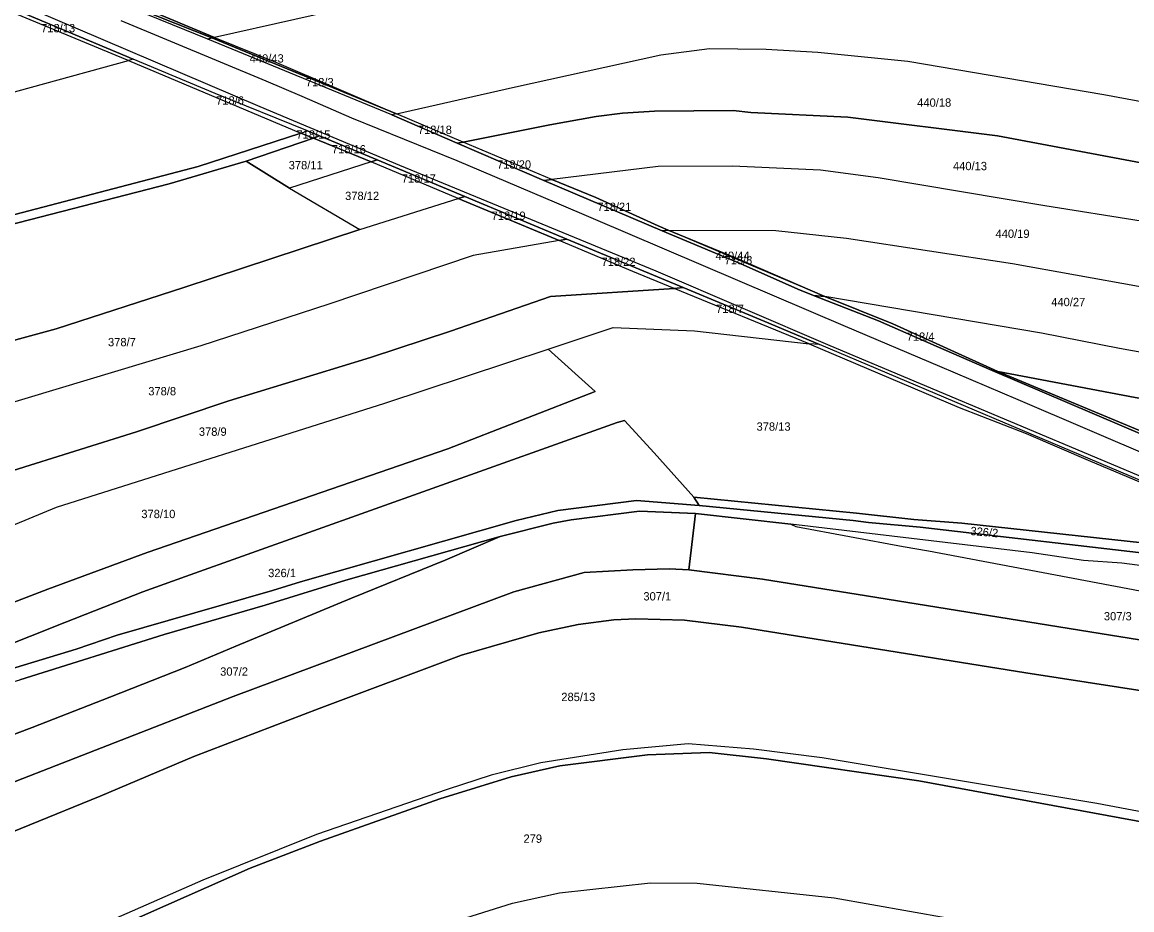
# Model space of a CAD drawing. Extents: x -629983 to -626385, y -1072828 to -1067897.
# Drawn here: x -628779.1 to -628378.9, y -1070963.6 to -1070643.4 of the extents above; entities that cross this region are included whole.
import ezdxf

# ---------------------------------------------------------------- set-up
doc = ezdxf.new("R2010")
doc.units = 0
for name, color, linetype in [('Parcela nároku', 7, 'Continuous'), ('Parcelní číslo', 7, 'Continuous'), ('Silnice ŘSD', 7, 'Continuous')]:
    doc.layers.add(name, color=color, linetype=linetype)

msp = doc.modelspace()

# ---------------------------------------------------------------- linework, layer by layer
at = {"layer": 'Parcela nároku'}
for points in [[(-628806.74, -1070625.37), (-628693.42, -1070673.79), (-628643.05, -1070694.92), (-628550.51, -1070733.05), (-628487.8, -1070759.97), (-628390.08, -1070801.2), (-628299.13, -1070839.37), (-628282.87, -1070845.37), (-628222.34, -1070857.83), (-628221.85, -1070854.1), (-628194.61, -1070856.11), (-628176.53, -1070856.34), (-628175.29, -1070861.2), (-628171.38, -1070861.19), (-628123.2, -1070856.79), (-628077, -1070851.61), (-628000.36, -1070842.17), (-628002.78, -1070841.25), (-627960.57, -1070836.87), (-627945.52, -1070835.28), (-627932.44, -1070834.08), (-627845.93, -1070825.43)], [(-628806.74, -1070625.37), (-628693.42, -1070673.79), (-628643.05, -1070694.92), (-628550.51, -1070733.05), (-628487.8, -1070759.97), (-628390.08, -1070801.2), (-628299.13, -1070839.37)], [(-628327.59, -1070812.45), (-628429.24, -1070769.05), (-628449.41, -1070760.29), (-628470.3, -1070751.1), (-628493.66, -1070741.95), (-628499.36, -1070739.65), (-628520.17, -1070730.5), (-628548.26, -1070718.62), (-628590.92, -1070700.47), (-628622.2, -1070687.07), (-628645.76, -1070676.82), (-628712.09, -1070649.57), (-628771.43, -1070625.39)], [(-628651.77, -1070635.89), (-628709.71, -1070648.87), (-628767.59, -1070624.69)], [(-628299.45, -1070841.11), (-628393.92, -1070800.99), (-628491.52, -1070759.67), (-628511.21, -1070751.35), (-628540.71, -1070739.13), (-628582.66, -1070721.63), (-628619.45, -1070706.29), (-628651.11, -1070693.09), (-628671.84, -1070684.45), (-628676.21, -1070682.63), (-628709.44, -1070669.12), (-628739.08, -1070656.78), (-628790.14, -1070635.22)], [(-628651.77, -1070635.89), (-628709.71, -1070648.87), (-628687.35, -1070657.95), (-628644.08, -1070676.46), (-628602.19, -1070666.96), (-628548.71, -1070655.21), (-628531.23, -1070652.93), (-628510.74, -1070653.19), (-628492.1, -1070654.2), (-628459.72, -1070657.48), (-628388.99, -1070669.47), (-628326.86, -1070680.98), (-628304.09, -1070684.71), (-628279.84, -1070688.5), (-628277.43, -1070675.4), (-628272.51, -1070647.92), (-628302.84, -1070643.17)], [(-628824.99, -1070869.05), (-628769.79, -1070847.9), (-628734.06, -1070834.69), (-628625.53, -1070797.34), (-628572.41, -1070776.59), (-628589.41, -1070761.29), (-628565.93, -1070753.5), (-628536.65, -1070754.78), (-628495.21, -1070759.45), (-628441.1, -1070782.41), (-628416.98, -1070791.82), (-628393.75, -1070801.73), (-628354.38, -1070818.31)], [(-628368.44, -1070831.88), (-628440.2, -1070824.12), (-628457.52, -1070822.75), (-628478.2, -1070820.5), (-628536.84, -1070814.78), (-628551.1, -1070798.69), (-628561.86, -1070787.13), (-628564.53, -1070787.76), (-628720.22, -1070843.38), (-628735.56, -1070848.89), (-628742.31, -1070851.58), (-628763.76, -1070859.99), (-628801, -1070874.72)], [(-628800.48, -1070881.99), (-628759.63, -1070869.53), (-628744.82, -1070864.54), (-628688.76, -1070848.35), (-628678.75, -1070845.24), (-628600.88, -1070823.21), (-628585.88, -1070819.54), (-628557.5, -1070815.95), (-628534.91, -1070817.69), (-628479.39, -1070823.18), (-628473.82, -1070823.92), (-628455.22, -1070825.61), (-628366.1, -1070835.92)], [(-628317.24, -1070847.05), (-628382.54, -1070838.49), (-628396.29, -1070837.55), (-628414.76, -1070834.87), (-628501.83, -1070824.52), (-628536.2, -1070820.59), (-628556.43, -1070819.76), (-628581.08, -1070822.95), (-628587.61, -1070824.1), (-628606.71, -1070828.98), (-628662.34, -1070844.64), (-628691.48, -1070853.66), (-628710.91, -1070859.4), (-628727.93, -1070864.31), (-628779.89, -1070880.64)], [(-628798.08, -1070923.62), (-628703.02, -1070886.58), (-628601.81, -1070848.84), (-628576.35, -1070841.88), (-628558.89, -1070840.95), (-628545.57, -1070840.54), (-628538.6, -1070840.92), (-628512.02, -1070844.32), (-628474.52, -1070850.34), (-628328.41, -1070873.88)], [(-628801.86, -1070943.23), (-628750.94, -1070922.6), (-628717.17, -1070908.29), (-628672, -1070890.97), (-628620.62, -1070871.76), (-628592.69, -1070863.67), (-628578.52, -1070860.69), (-628565.68, -1070858.98), (-628557.75, -1070858.62), (-628540.26, -1070859.1), (-628519.6, -1070861.6), (-628417.13, -1070878.06), (-628318.46, -1070893.37)], [(-628318.46, -1070893.37), (-628417.13, -1070878.06), (-628519.6, -1070861.6), (-628540.26, -1070859.1), (-628557.75, -1070858.62), (-628565.68, -1070858.98), (-628578.52, -1070860.69), (-628592.69, -1070863.67), (-628620.62, -1070871.76), (-628672, -1070890.97), (-628717.17, -1070908.29), (-628750.94, -1070922.6), (-628801.86, -1070943.23)], [(-628320.82, -1070938.58), (-628391.5, -1070925.19), (-628490.51, -1070908.74), (-628515.29, -1070905.61), (-628538.83, -1070903.72), (-628562.42, -1070905.84), (-628592.03, -1070910.52), (-628609.91, -1070914.99), (-628625.85, -1070920.13), (-628672.98, -1070936.41), (-628713.88, -1070952.86), (-628846.18, -1071010.81)], [(-628781.86, -1070986.24), (-628696.9, -1070948.55), (-628671.44, -1070938.84), (-628628.48, -1070923.55), (-628602.77, -1070915.65), (-628585.16, -1070911.63), (-628553.52, -1070907.62), (-628531.29, -1070906.78), (-628510.62, -1070909.12), (-628455.75, -1070917.07), (-628324.42, -1070941.18), (-628320.82, -1070938.58), (-628391.5, -1070925.19), (-628490.51, -1070908.74), (-628515.29, -1070905.61), (-628538.83, -1070903.72), (-628562.42, -1070905.84), (-628592.03, -1070910.52), (-628609.91, -1070914.99), (-628625.85, -1070920.13), (-628672.98, -1070936.41), (-628713.88, -1070952.86), (-628846.18, -1071010.81)], [(-628357.03, -1070964.86), (-628324.42, -1070941.18), (-628455.75, -1070917.07), (-628510.62, -1070909.12), (-628531.29, -1070906.78), (-628553.52, -1070907.62), (-628585.16, -1070911.63), (-628602.77, -1070915.65), (-628628.48, -1070923.55), (-628671.44, -1070938.84), (-628696.9, -1070948.55), (-628781.86, -1070986.24)], [(-628631.75, -1070970.42), (-628602.25, -1070961.21), (-628585.33, -1070957.45), (-628552.52, -1070953.88), (-628535.66, -1070954.01), (-628486.18, -1070959.2), (-628391.15, -1070976.04)], [(-628631.75, -1070970.42), (-628602.25, -1070961.21), (-628585.33, -1070957.45), (-628552.52, -1070953.88), (-628535.66, -1070954.01), (-628486.18, -1070959.2), (-628391.15, -1070976.04)]]:
    msp.add_lwpolyline(points, dxfattribs=at)
for points in [[(-628771.43, -1070625.39), (-628770.47, -1070625.28), (-628710.73, -1070649.1), (-628712.09, -1070649.57)], [(-628770.47, -1070625.28), (-628767.59, -1070624.69), (-628709.71, -1070648.87), (-628710.73, -1070649.1)], [(-628972.69, -1070680.79), (-629022.54, -1070696.84), (-629008.29, -1070713.3), (-628996.19, -1070728.53), (-628948.21, -1070713.55), (-628918.79, -1070705.29), (-628875.5, -1070693.93), (-628831.39, -1070682.06), (-628740.78, -1070657.25), (-628741.75, -1070656.84), (-628792.54, -1070635.8), (-628923.84, -1070667.59)], [(-628792.54, -1070635.8), (-628790.14, -1070635.22), (-628739.08, -1070656.78), (-628740.78, -1070657.25), (-628741.75, -1070656.84)], [(-628712.09, -1070649.57), (-628710.73, -1070649.1), (-628644.08, -1070676.46), (-628645.76, -1070676.82)], [(-628709.71, -1070648.87), (-628687.35, -1070657.95), (-628644.08, -1070676.46), (-628710.73, -1070649.1)], [(-628602.19, -1070666.96), (-628548.71, -1070655.21), (-628531.23, -1070652.93), (-628510.74, -1070653.19), (-628492.1, -1070654.2), (-628459.72, -1070657.48), (-628388.99, -1070669.47), (-628326.86, -1070680.98), (-628304.09, -1070684.71), (-628279.84, -1070688.5), (-628283.67, -1070709.31), (-628305.46, -1070706.37), (-628339.07, -1070701.03), (-628427.29, -1070684.39), (-628481.36, -1070677.66), (-628516.29, -1070675.93), (-628522.67, -1070675.22), (-628550.98, -1070675.45), (-628562.54, -1070676.23), (-628572.12, -1070677.47), (-628588.73, -1070680.39), (-628619.98, -1070686.64), (-628644.08, -1070676.46)], [(-628996.19, -1070728.53), (-628948.21, -1070713.55), (-628918.79, -1070705.29), (-628875.5, -1070693.93), (-628831.39, -1070682.06), (-628740.78, -1070657.25), (-628678.53, -1070683.39), (-628715.57, -1070695.49), (-628792.01, -1070715.38), (-628954.79, -1070760.07), (-628962.29, -1070754.91), (-628985.21, -1070737.21)], [(-628740.78, -1070657.25), (-628678.53, -1070683.39), (-628676.21, -1070682.63), (-628709.44, -1070669.12), (-628739.08, -1070656.78)], [(-628619.98, -1070686.64), (-628644.08, -1070676.46), (-628645.76, -1070676.82), (-628622.2, -1070687.07)], [(-628522.67, -1070675.22), (-628516.29, -1070675.93), (-628481.36, -1070677.66), (-628427.29, -1070684.39), (-628339.07, -1070701.03), (-628305.46, -1070706.37), (-628283.67, -1070709.31), (-628287.49, -1070730.03), (-628355.28, -1070719.1), (-628375.46, -1070715.21), (-628410.31, -1070709.65), (-628470.38, -1070699.5), (-628491.21, -1070696.81), (-628522.9, -1070695.33), (-628549.68, -1070695.51), (-628588.04, -1070700.17), (-628619.98, -1070686.64), (-628588.73, -1070680.39), (-628572.12, -1070677.47), (-628562.54, -1070676.23), (-628550.98, -1070675.45)], [(-628954.79, -1070760.07), (-628792.01, -1070715.38), (-628715.57, -1070695.49), (-628678.53, -1070683.39), (-628673.98, -1070685.19), (-628698.34, -1070693.58), (-628726.09, -1070701.74), (-628788.2, -1070717.76), (-628908.59, -1070750.92), (-628948.65, -1070761.44), (-628952.57, -1070762.63)], [(-628673.98, -1070685.19), (-628653.21, -1070693.77), (-628682.68, -1070703.28), (-628698.34, -1070693.58)], [(-628678.53, -1070683.39), (-628676.21, -1070682.63), (-628671.84, -1070684.45), (-628673.98, -1070685.19)], [(-628673.98, -1070685.19), (-628671.84, -1070684.45), (-628651.11, -1070693.09), (-628653.21, -1070693.77)], [(-628619.98, -1070686.64), (-628622.2, -1070687.07), (-628590.92, -1070700.47), (-628588.04, -1070700.17)], [(-628682.68, -1070703.28), (-628657.28, -1070718.2), (-628720.79, -1070739.12), (-628766.88, -1070753.97), (-628806.63, -1070764.8), (-628852.98, -1070778.65), (-628920.59, -1070801.5), (-628924.83, -1070795.38), (-628934.8, -1070783.12), (-628952.57, -1070762.63), (-628948.65, -1070761.44), (-628908.59, -1070750.92), (-628788.2, -1070717.76), (-628726.09, -1070701.74), (-628698.34, -1070693.58)], [(-628621.8, -1070707.03), (-628653.21, -1070693.77), (-628682.68, -1070703.28), (-628657.28, -1070718.2)], [(-628651.11, -1070693.09), (-628619.45, -1070706.29), (-628621.8, -1070707.03), (-628653.21, -1070693.77)], [(-628355.28, -1070719.1), (-628375.46, -1070715.21), (-628410.31, -1070709.65), (-628470.38, -1070699.5), (-628491.21, -1070696.81), (-628522.9, -1070695.33), (-628549.68, -1070695.51), (-628588.04, -1070700.17), (-628572.14, -1070706.7), (-628549.66, -1070716.91), (-628546.08, -1070718.46), (-628507.25, -1070718.49), (-628481.78, -1070721.37), (-628421.88, -1070730.5), (-628331, -1070746.84), (-628323.39, -1070747.88), (-628291.69, -1070753.03), (-628291.41, -1070751.33), (-628287.49, -1070730.03)], [(-628572.14, -1070706.7), (-628588.04, -1070700.17), (-628590.92, -1070700.47), (-628548.26, -1070718.62), (-628546.08, -1070718.46), (-628549.66, -1070716.91)], [(-628852.98, -1070778.65), (-628806.63, -1070764.8), (-628766.88, -1070753.97), (-628720.79, -1070739.12), (-628657.28, -1070718.2), (-628621.8, -1070707.03), (-628585.37, -1070722.11), (-628616.48, -1070727.61), (-628668.51, -1070745.11), (-628714.67, -1070760.11), (-628786.96, -1070781.96), (-628910.71, -1070819.49), (-628920.59, -1070801.5)], [(-628619.45, -1070706.29), (-628582.66, -1070721.63), (-628585.37, -1070722.11), (-628621.8, -1070707.03)], [(-628582.66, -1070721.63), (-628540.71, -1070739.13), (-628543.99, -1070739.42), (-628558.83, -1070733.38), (-628585.37, -1070722.11)], [(-628546.08, -1070718.46), (-628548.26, -1070718.62), (-628520.17, -1070730.5), (-628499.36, -1070739.65), (-628493.66, -1070741.95), (-628489.63, -1070742.36)], [(-628421.88, -1070730.5), (-628331, -1070746.84), (-628323.39, -1070747.88), (-628291.69, -1070753.03), (-628294.58, -1070770.79), (-628295.71, -1070776.8), (-628383.33, -1070761.08), (-628411.49, -1070755.61), (-628489.63, -1070742.36), (-628521.56, -1070728.54), (-628546.08, -1070718.46), (-628507.25, -1070718.49), (-628481.78, -1070721.37)], [(-628521.56, -1070728.54), (-628489.63, -1070742.36), (-628546.08, -1070718.46)], [(-628558.83, -1070733.38), (-628585.37, -1070722.11), (-628616.48, -1070727.61), (-628668.51, -1070745.11), (-628714.67, -1070760.11), (-628786.96, -1070781.96), (-628910.71, -1070819.49), (-628898.44, -1070842.63), (-628871.48, -1070833.03), (-628737.85, -1070791.22), (-628704.59, -1070779.97), (-628653.5, -1070764.3), (-628624.58, -1070754.87), (-628588.5, -1070742.33), (-628543.99, -1070739.42)], [(-628871.48, -1070833.03), (-628898.44, -1070842.63), (-628888.62, -1070863.77), (-628838.74, -1070847.52), (-628823.11, -1070841.67), (-628766.75, -1070818.34), (-628648.3, -1070780.85), (-628589.41, -1070761.29), (-628565.93, -1070753.5), (-628536.65, -1070754.78), (-628495.21, -1070759.45), (-628543.99, -1070739.42), (-628588.5, -1070742.33), (-628624.58, -1070754.87), (-628653.5, -1070764.3), (-628704.59, -1070779.97), (-628737.85, -1070791.22)], [(-628540.71, -1070739.13), (-628511.21, -1070751.35), (-628491.52, -1070759.67), (-628495.21, -1070759.45), (-628543.99, -1070739.42)], [(-628427.22, -1070769.41), (-628465.03, -1070752.27), (-628489.63, -1070742.36), (-628493.66, -1070741.95), (-628470.3, -1070751.1), (-628449.41, -1070760.29), (-628429.24, -1070769.05)], [(-628411.49, -1070755.61), (-628489.63, -1070742.36), (-628465.03, -1070752.27), (-628427.22, -1070769.41), (-628377.73, -1070778.75), (-628306.59, -1070790.51), (-628298.54, -1070791.86), (-628295.71, -1070776.8), (-628383.33, -1070761.08)], [(-628648.3, -1070780.85), (-628589.41, -1070761.29), (-628572.41, -1070776.59), (-628625.53, -1070797.34), (-628734.06, -1070834.69), (-628769.79, -1070847.9), (-628824.99, -1070869.05), (-628846.39, -1070876.13), (-628882.09, -1070888.31), (-628888.62, -1070863.77), (-628838.74, -1070847.52), (-628823.11, -1070841.67), (-628766.75, -1070818.34)], [(-628491.52, -1070759.67), (-628495.21, -1070759.45), (-628441.1, -1070782.41), (-628416.98, -1070791.82), (-628393.75, -1070801.73), (-628354.38, -1070818.31), (-628301.91, -1070840.84), (-628299.45, -1070841.11), (-628393.92, -1070800.99)], [(-628427.22, -1070769.41), (-628429.24, -1070769.05), (-628327.59, -1070812.45), (-628323.01, -1070812.85)], [(-628298.54, -1070791.86), (-628306.59, -1070790.51), (-628377.73, -1070778.75), (-628427.22, -1070769.41), (-628323.01, -1070812.85), (-628302.97, -1070815.48)], [(-628889.23, -1070908.35), (-628883.68, -1070902.89), (-628881.9, -1070901.46), (-628879.17, -1070899.26), (-628816.86, -1070880.18), (-628801, -1070874.72), (-628763.76, -1070859.99), (-628742.31, -1070851.58), (-628735.56, -1070848.89), (-628720.22, -1070843.38), (-628564.53, -1070787.76), (-628561.86, -1070787.13), (-628551.1, -1070798.69), (-628536.84, -1070814.78), (-628534.91, -1070817.69), (-628557.5, -1070815.95), (-628585.88, -1070819.54), (-628600.88, -1070823.21), (-628678.75, -1070845.24), (-628688.76, -1070848.35), (-628744.82, -1070864.54), (-628759.63, -1070869.53), (-628800.48, -1070881.99), (-628844.62, -1070895.52)], [(-628457.52, -1070822.75), (-628440.2, -1070824.12), (-628368.44, -1070831.88), (-628323.05, -1070838.07), (-628301.91, -1070840.84), (-628291.06, -1070845.46), (-628321.93, -1070842.1), (-628366.1, -1070835.92), (-628455.22, -1070825.61), (-628473.82, -1070823.92), (-628479.39, -1070823.18), (-628534.91, -1070817.69), (-628536.84, -1070814.78), (-628478.2, -1070820.5)], [(-628720.36, -1070876.18), (-628702.04, -1070868.5), (-628660.34, -1070851.13), (-628626.54, -1070837.4), (-628606.71, -1070828.98), (-628587.61, -1070824.1), (-628581.08, -1070822.95), (-628556.43, -1070819.76), (-628536.2, -1070820.59), (-628538.6, -1070840.92), (-628545.57, -1070840.54), (-628558.89, -1070840.95), (-628576.35, -1070841.88), (-628601.81, -1070848.84), (-628703.02, -1070886.58), (-628798.08, -1070923.62), (-628868.01, -1070949.97), (-628873.03, -1070934.38), (-628847.27, -1070925.46), (-628803.26, -1070908.3), (-628775.51, -1070897.81), (-628747.43, -1070886.92)], [(-628452.18, -1070834.12), (-628365.1, -1070850.56), (-628335.08, -1070858.89), (-628318.42, -1070859.27), (-628309.27, -1070860.04), (-628266.98, -1070867.09), (-628222.04, -1070875.61), (-628226.8, -1070879.04), (-628242.47, -1070886.99), (-628328.41, -1070873.88), (-628474.52, -1070850.34), (-628512.02, -1070844.32), (-628538.6, -1070840.92), (-628536.2, -1070820.59), (-628501.83, -1070824.52), (-628500.04, -1070825.3), (-628461.34, -1070832.48)], [(-628414.76, -1070834.87), (-628501.83, -1070824.52), (-628500.04, -1070825.3), (-628461.34, -1070832.48), (-628452.18, -1070834.12), (-628365.1, -1070850.56), (-628335.08, -1070858.89), (-628318.42, -1070859.27), (-628309.27, -1070860.04), (-628266.98, -1070867.09), (-628222.04, -1070875.61), (-628206.05, -1070863.23), (-628210.65, -1070862.51), (-628227.53, -1070859.76), (-628239.26, -1070857.44), (-628250.22, -1070855.62), (-628259.95, -1070853.79), (-628270.3, -1070851.38), (-628280.29, -1070850.81), (-628317.24, -1070847.05), (-628382.54, -1070838.49), (-628396.29, -1070837.55)], [(-628854.59, -1070902.49), (-628833.46, -1070896.6), (-628806.15, -1070888.2), (-628779.89, -1070880.64), (-628727.93, -1070864.31), (-628710.91, -1070859.4), (-628691.48, -1070853.66), (-628662.34, -1070844.64), (-628606.71, -1070828.98), (-628626.54, -1070837.4), (-628660.34, -1070851.13), (-628702.04, -1070868.5), (-628720.36, -1070876.18), (-628747.43, -1070886.92), (-628775.51, -1070897.81), (-628803.26, -1070908.3), (-628847.27, -1070925.46), (-628873.03, -1070934.38), (-628876.66, -1070924.8), (-628895.1, -1070917.83), (-628895.99, -1070915.17)]]:
    msp.add_lwpolyline(points, close=True, dxfattribs=at)
at = {"layer": 'Silnice ŘSD'}
for p, q in [((-628691.15, -1070664.62), (-628743.38, -1070642.92)), ((-628678.15, -1070670.25), (-628691.15, -1070664.62)), ((-628660.22, -1070678.01), (-628678.15, -1070670.25)), ((-628622.23, -1070693.42), (-628660.22, -1070678.01)), ((-628586.29, -1070708.74), (-628622.23, -1070693.42)), ((-628482.15, -1070753.13), (-628586.29, -1070708.74)), ((-628448.09, -1070767.65), (-628482.15, -1070753.13)), ((-628419.89, -1070779.67), (-628448.09, -1070767.65)), ((-628333.69, -1070816.42), (-628419.89, -1070779.67))]:
    msp.add_line(p, q, dxfattribs=at)

# ---------------------------------------------------------------- texts
at = {"layer": 'Parcelní číslo'}
for s, p in [('718/13', (-628772.26, -1070647.05)), ('440/43', (-628697.03, -1070657.97)), ('718/3', (-628676.79, -1070666.54)), ('718/6', (-628709.14, -1070673.13)), ('440/18', (-628456.28, -1070673.9)), ('718/18', (-628636.38, -1070683.73)), ('718/15', (-628680.19, -1070685.42)), ('718/16', (-628667.4, -1070690.73)), ('378/11', (-628682.96, -1070696.48)), ('718/20', (-628607.82, -1070696.24)), ('440/13', (-628443.38, -1070696.79)), ('718/17', (-628642.18, -1070701.3)), ('378/12', (-628662.62, -1070707.55)), ('718/21', (-628571.65, -1070711.52)), ('718/19', (-628609.79, -1070714.71)), ('440/19', (-628428.03, -1070721.21)), ('718/22', (-628570.15, -1070731.35)), ('440/44', (-628529.01, -1070729.16)), ('718/8', (-628525.79, -1070730.72)), ('718/7', (-628528.83, -1070748.3)), ('440/27', (-628407.93, -1070745.84)), ('378/7', (-628748.13, -1070760.3)), ('718/4', (-628460.07, -1070758.34)), ('378/8', (-628733.62, -1070778.01)), ('378/9', (-628715.37, -1070792.6)), ('378/13', (-628514.23, -1070790.76)), ('378/10', (-628736.11, -1070822.29)), ('326/1', (-628690.37, -1070843.58)), ('307/1', (-628555.04, -1070851.99)), ('307/3', (-628388.96, -1070859.18)), ('307/2', (-628707.69, -1070879.14)), ('285/13', (-628584.64, -1070888.29)), ('279', (-628598.28, -1070939.41))]:
    msp.add_text(s, height=3, dxfattribs=at).set_placement(p)
msp.add_text('326/2', height=3, rotation=354.8995, dxfattribs=at).set_placement((-628437.21, -1070828.36))

doc.saveas('drawing.dxf')
